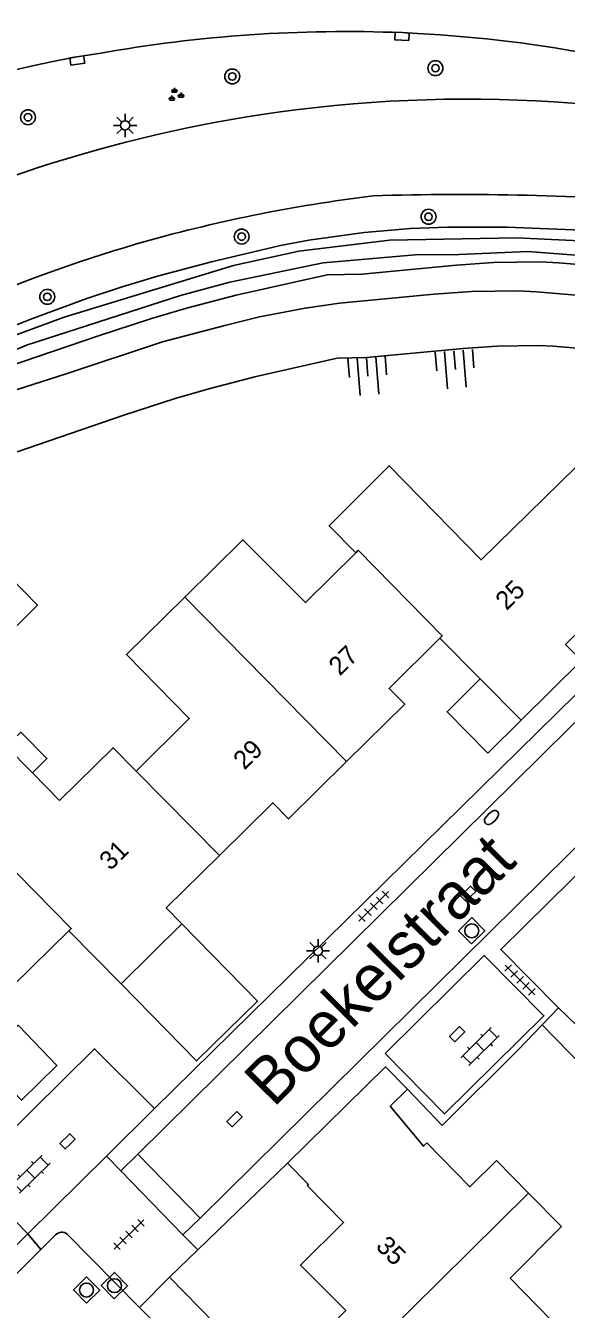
# Model space of a CAD drawing. Extents: x 128000 to 131008, y 398996 to 402500.
# Drawn here: x 129359.4 to 129388.4, y 399665.6 to 399734.5 of the extents above; entities that cross this region are included whole.
import ezdxf

# ---------------------------------------------------------------- set-up
doc = ezdxf.new("R2010")
doc.units = 0
for name, color, linetype in [('gg-afsc-erfafscheiding', 7, 'Continuous'), ('gg-afsc-muur', 7, 'Continuous'), ('gg-anno-huisnummerreeks BGT', 7, 'Continuous'), ('gg-anno-openbare ruimte label', 7, 'Continuous'), ('gg-bbg-bijgebouw', 7, 'Continuous'), ('gg-bbg-gedigitaliseerde bebouwing', 7, 'Continuous'), ('gg-bbg-gedigitaliseerde bijgebouw', 7, 'Continuous'), ('gg-bbg-hoofdgebouw', 7, 'Continuous'), ('gg-bbg-luifel en loopbrug', 7, 'Continuous'), ('gg-bbg-tussenscheiding', 7, 'Continuous'), ('gg-knt-bovenkant onderkant talud', 7, 'Continuous'), ('gg-knt-verharding', 7, 'Continuous'), ('gg-kntw-bovenkant insteek waterloop', 7, 'Continuous'), ('gg-kntw-waterlijn', 7, 'Continuous'), ('gt-grn-groengrens', 7, 'Continuous'), ('gt-grn-weggrens', 7, 'Continuous'), ('gt-symb-boom', 7, 'Continuous'), ('gt-symb-brandkraan', 7, 'Continuous'), ('gt-symb-groenvak', 7, 'Continuous'), ('gt-symb-klinker verharding', 7, 'Continuous'), ('gt-symb-kolk', 7, 'Continuous'), ('gt-symb-lichtmast', 7, 'Continuous'), ('gt-symb-rioolschacht', 7, 'Continuous'), ('gt-symb-talud symbool', 7, 'Continuous'), ('gt-symb-tegel verharding', 7, 'Continuous')]:
    doc.layers.add(name, color=color, linetype=linetype)

# ---------------------------------------------------------------- blocks, each defined once
blk = doc.blocks.new('gt0-BOOM')
at = {"layer": 'gt-symb-boom'}
for radius in [0.4, 0.2]:
    blk.add_circle((0, 0), radius, dxfattribs=at)
blk = doc.blocks.new('gt0-KOLK')
at = {"layer": 'gt-symb-kolk'}
blk.add_lwpolyline([(0, 0), (0.375, 0), (0.375, 0.4), (-0.375, 0.4), (-0.375, 0), (0, 0)], dxfattribs=at)
blk = doc.blocks.new('gt0-LMAST')
at = {"layer": 'gt-symb-lichtmast'}
for p, q in [((-0.182, 0.173), (-0.447, 0.438)), ((-0.005, 0.246), (-0.005, 0.621)), ((0.172, 0.173), (0.437, 0.438)), ((-0.255, -0.004), (-0.63, -0.004)), ((-0.182, -0.181), (-0.447, -0.446)), ((-0.005, -0.254), (-0.005, -0.629)), ((0.437, -0.446), (0.172, -0.181)), ((0.245, -0.004), (0.62, -0.004))]:
    blk.add_line(p, q, dxfattribs=at)
blk.add_circle((-0.005, -0.004), 0.25, dxfattribs=at)
blk = doc.blocks.new('gt0-GRVAK')
at = {"layer": 'gt-symb-groenvak'}
for p, q in [((-0.11, 0.189), (-0.228, 0.24)), ((-0.182, 0.153), (0.088, 0.153)), ((-0.091, 0.211), (-0.156, 0.322)), ((-0.047, 0.214), (-0.047, 0.393)), ((-0.004, 0.211), (0.061, 0.322)), ((0.015, 0.189), (0.133, 0.24)), ((0.262, -0.052), (0.197, 0.059)), ((0.305, -0.049), (0.305, 0.13)), ((0.349, -0.052), (0.414, 0.059)), ((-0.245, -0.228), (-0.363, -0.177)), ((-0.318, -0.264), (-0.047, -0.264)), ((-0.226, -0.206), (-0.291, -0.095)), ((-0.183, -0.203), (-0.183, -0.024)), ((-0.139, -0.206), (-0.074, -0.095)), ((-0.12, -0.228), (-0.002, -0.177)), ((0.243, -0.074), (0.125, -0.023)), ((0.17, -0.11), (0.441, -0.11)), ((0.368, -0.074), (0.486, -0.023))]:
    blk.add_line(p, q, dxfattribs=at)
blk = doc.blocks.new('gt0-TALUD_1')
at = {"layer": 'gt-symb-talud symbool'}
for p, q in [((-1, -1), (-1, 0)), ((-0.5, -2), (-0.5, 0)), ((0.5, -2), (0.5, 0)), ((1, -1), (1, 0)), ((0, -1), (0, 0))]:
    blk.add_line(p, q, dxfattribs=at)
blk = doc.blocks.new('gt0-BR')
at = {"layer": 'gt-symb-brandkraan'}
for centre, radius, start, end in [((-0.244, 0), 0.206, 107.56694, 252.43307), ((0.599, -2.664), 3, 106.89205, 107.56694), ((0, -0.691), 0.938, 73.10799, 106.89205), ((-0.599, -2.664), 3, 72.43309, 73.10799), ((0.244, 0), 0.206, 287.56695, 72.43309), ((0.599, 2.664), 3, 252.43307, 253.10797), ((0, 0.691), 0.938, 253.10797, 286.89206), ((-0.599, 2.664), 3, 286.89206, 287.56695)]:
    blk.add_arc(centre, radius, start, end, dxfattribs=at)
blk = doc.blocks.new('gt0-KL1')
at = {"layer": 'gt-symb-klinker verharding'}
for p, q in [((-1.15, 0.3), (1.15, 0.3)), ((-1, -0.3), (-1, 0.3)), ((-0.5, 0.3), (-0.5, 0.45)), ((0, -0.3), (0, 0.3)), ((0.5, 0.3), (0.5, 0.45)), ((1, -0.3), (1, 0.3)), ((-1.15, -0.3), (1.15, -0.3)), ((-0.5, -0.45), (-0.5, -0.3)), ((0.5, -0.45), (0.5, -0.3))]:
    blk.add_line(p, q, dxfattribs=at)
blk = doc.blocks.new('gt0-TEG1')
at = {"layer": 'gt-symb-tegel verharding'}
for p, q in [((-1.125, 0), (1.125, 0)), ((-0.9, -0.25), (-0.9, 0.25)), ((-0.45, -0.25), (-0.45, 0.25)), ((0, -0.25), (0, 0.25)), ((0.45, -0.25), (0.45, 0.25)), ((0.9, -0.25), (0.9, 0.25))]:
    blk.add_line(p, q, dxfattribs=at)
blk = doc.blocks.new('gt0-RS')
at = {"layer": 'gt-symb-rioolschacht'}
blk.add_lwpolyline([(-0.5, -0.5), (0.5, -0.5), (0.5, 0.5), (-0.5, 0.5)], close=True, dxfattribs=at)
blk.add_circle((0, 0), 0.375, dxfattribs=at)

msp = doc.modelspace()

# ---------------------------------------------------------------- linework, layer by layer
at = {"layer": 'gg-afsc-erfafscheiding'}
for p, q in [((129391.21, 399678.68), (129388.019, 399681.762)), ((129392.618, 399675.246), (129387.144, 399680.85))]:
    msp.add_line(p, q, dxfattribs=at)
msp.add_lwpolyline([(129385.86, 399679.512), (129381.791, 399675.453), (129379.919, 399677.403)], dxfattribs=at)
at = {"layer": 'gg-afsc-muur'}
msp.add_line((129387.144, 399680.85), (129385.86, 399679.512), dxfattribs=at)
at = {"layer": 'gg-bbg-bijgebouw'}
for points in [[(129386.021, 399697.189), (129384.24, 399695.43), (129382.05, 399697.65), (129383.83, 399699.41)], [(129357.13, 399678.97), (129359.04, 399680.83), (129361.12, 399678.66), (129359.21, 399676.8), (129357.13, 399678.97)]]:
    msp.add_lwpolyline(points, dxfattribs=at)
at = {"layer": 'gg-bbg-gedigitaliseerde bebouwing'}
for q in [(129388.18, 399670.037), (129387.638, 399665.013)]:
    msp.add_line((129385.425, 399667.262), q, dxfattribs=at)
msp.add_lwpolyline([(129380.97, 399674.52), (129380.786, 399674.334), (129378.989, 399676.482)], dxfattribs=at)
at = {"layer": 'gg-bbg-gedigitaliseerde bijgebouw'}
msp.add_lwpolyline([(129358.317, 399701.615), (129360.084, 399703.356), (129357.842, 399705.632), (129356.075, 399703.89)], dxfattribs=at)
at = {"layer": 'gg-bbg-hoofdgebouw'}
for p, q in [((129383.83, 399699.41), (129381.66, 399701.6)), ((129359.801, 399694.368), (129358.398, 399695.793)), ((129359.801, 399694.368), (129361.265, 399692.883)), ((129364.56, 399683.05), (129361.76, 399685.9)), ((129367.82, 399686.26), (129364.56, 399683.05)), ((129379.919, 399677.403), (129378.989, 399676.482)), ((129386.423, 399671.82), (129388.18, 399670.037))]:
    msp.add_line(p, q, dxfattribs=at)
for points in [[(129377.15, 399706.18), (129375.72, 399707.62), (129378.94, 399710.84), (129383.87, 399705.79), (129388.96, 399710.76), (129394.29, 399705.37), (129392.18, 399703.29), (129391.34, 399704.14), (129388.41, 399701.25), (129389.26, 399700.39), (129386.021, 399697.189)], [(129367.972, 399703.787), (129371.1, 399706.87), (129374.45, 399703.5), (129377.15, 399706.18)], [(129365.362, 399694.467), (129368.22, 399697.28), (129364.85, 399700.71), (129367.972, 399703.787)], [(129381.66, 399701.6), (129378.94, 399698.9), (129379.78, 399698.05), (129376.655, 399694.97)], [(129361.265, 399692.883), (129364.135, 399695.712), (129365.362, 399694.467)], [(129376.655, 399694.97), (129373.54, 399691.9), (129372.7, 399692.76), (129369.84, 399689.94)], [(129369.84, 399689.94), (129366.98, 399687.12), (129367.82, 399686.26)], [(129361.76, 399685.9), (129358.78, 399682.96), (129357.93, 399683.82), (129355.09, 399681)], [(129373.494, 399673.426), (129378.738, 399678.595), (129379.919, 399677.403)], [(129380.97, 399674.52), (129383.271, 399672.153), (129384.705, 399673.563), (129386.423, 399671.82)], [(129374.55, 399672.23), (129374.612, 399672.291), (129373.494, 399673.426)], [(129377.317, 399662.838), (129375.63, 399664.54), (129376.61, 399665.53), (129374.18, 399667.96), (129376.5, 399670.24), (129374.55, 399672.23)]]:
    msp.add_lwpolyline(points, dxfattribs=at)
at = {"layer": 'gg-bbg-luifel en loopbrug'}
for points in [[(129359.801, 399694.368), (129360.58, 399695.132), (129359.179, 399696.559), (129358.398, 399695.793)], [(129367.82, 399686.26), (129371.873, 399682.111), (129368.6, 399678.914), (129364.56, 399683.05)]]:
    msp.add_lwpolyline(points, dxfattribs=at)
at = {"layer": 'gg-bbg-tussenscheiding'}
for p, q in [((129367.972, 399703.787), (129376.655, 399694.97)), ((129383.83, 399699.41), (129386.021, 399697.189)), ((129365.362, 399694.467), (129369.84, 399689.94)), ((129377.317, 399662.838), (129386.423, 399671.82))]:
    msp.add_line(p, q, dxfattribs=at)
for points in [[(129377.15, 399706.18), (129377.28, 399706.31), (129381.79, 399701.72), (129381.66, 399701.6)], [(129353.231, 399694.882), (129353.328, 399694.977), (129356.12, 399692.13), (129355.99, 399692.01), (129361.89, 399686.02), (129361.76, 399685.9)]]:
    msp.add_lwpolyline(points, dxfattribs=at)
at = {"layer": 'gg-knt-bovenkant onderkant talud'}
msp.add_lwpolyline([(129435.031, 399701.118), (129426.153, 399705.457), (129415.085, 399710.744), (129412.49, 399711.897), (129411.761, 399712.184), (129409.093, 399713.074), (129405.08, 399714.22), (129400.363, 399715.463), (129397.522, 399716.11), (129395.728, 399716.446), (129394.34, 399716.649), (129392.487, 399716.859), (129387.747, 399717.264), (129386.968, 399717.297), (129384.732, 399717.267), (129382.916, 399717.139), (129377.73, 399716.648), (129376.157, 399716.619), (129371.8, 399715.64), (129369.265, 399714.974), (129367.464, 399714.443), (129364.704, 399713.554), (129358.995, 399711.585)], dxfattribs=at)
at = {"layer": 'gg-knt-verharding'}
for p, q in [((129380.471, 399734.033), (129379.636, 399734.078)), ((129363.372, 399732.963), (129362.179, 399732.778)), ((129395.02, 399704.55), (129366.36, 399676.36)), ((129394.12, 399702.221), (129365.455, 399673.919)), ((129368.795, 399670.479), (129393.12, 399694.49)), ((129363.772, 399673.799), (129366.36, 399676.36)), ((129359.56, 399669.63), (129363.772, 399673.799)), ((129364.548, 399673.018), (129365.455, 399673.919)), ((129365.455, 399673.919), (129368.795, 399670.479)), ((129373.494, 399673.426), (129368.671, 399668.777)), ((129367.881, 399669.585), (129364.548, 399673.018)), ((129368.795, 399670.479), (129367.881, 399669.585)), ((129360.26, 399668.794), (129361.05, 399669.58)), ((129361.67, 399669.62), (129365.553, 399665.685)), ((129357.509, 399666.06), (129360.26, 399668.794)), ((129368.671, 399668.777), (129367.15, 399667.31)), ((129367.15, 399667.31), (129417.72, 399616.03)), ((129365.553, 399665.685), (129409.053, 399621.603))]:
    msp.add_line(p, q, dxfattribs=at)
for points in [[(129395.96, 399693.6), (129393.78, 399693.61), (129384.93, 399684.89), (129388.019, 399681.762)], [(129378.721, 399679.311), (129381.919, 399676.074), (129387.242, 399681.334), (129384.044, 399684.57), (129378.721, 399679.311)], [(129366.36, 399676.36), (129363.14, 399679.57), (129356.37, 399672.9), (129359.56, 399669.63)], [(129339.378, 399665.92), (129355.67, 399665.76), (129359.56, 399669.63)]]:
    msp.add_lwpolyline(points, dxfattribs=at)
for centre, radius, start, end in [((129372.591, 399658.013), 81.105, 67.6691, 83.76017), ((129376.633, 399658.712), 75.426, 87.71795, 100.12575), ((129376.869, 399664.404), 69.722, 70.82519, 87.03839), ((129376.438, 399657.772), 76.35, 100.764, 127.65868), ((129383.126, 399656.589), 73.924, 74.19504, 98.56134), ((129383.439, 399655.437), 75.11, 98.66688, 138.88306), ((129388.021, 399643.917), 82.009, 96.96442, 106.01827), ((129382.786, 399584.663), 140.736, 85.1892, 91.91748), ((129387.185, 399648.045), 77.811, 106.26563, 136.39838), ((129361.382, 399669.263), 0.459, 51.04374, 136.33904)]:
    msp.add_arc(centre, radius, start, end, dxfattribs=at)
at = {"layer": 'gg-kntw-bovenkant insteek waterloop'}
for points in [[(129356.922, 399717.603), (129359.713, 399718.702), (129362.728, 399719.812), (129364.625, 399720.446), (129366.506, 399721.016), (129369.404, 399721.791), (129373.12, 399722.652), (129374.639, 399722.942), (129377.61, 399723.364), (129380.079, 399723.565), (129382.078, 399723.639), (129385.266, 399723.639), (129390.15, 399723.455)], [(129436.945, 399705.167), (129428.102, 399709.49), (129416.96, 399714.812), (129414.219, 399716.03), (129413.29, 399716.395), (129410.417, 399717.354), (129406.265, 399718.539), (129401.431, 399719.813), (129398.431, 399720.496), (129396.465, 399720.864), (129394.917, 399721.091), (129392.93, 399721.316), (129388.034, 399721.734), (129387.035, 399721.777), (129384.544, 399721.744), (129382.547, 399721.603), (129377.476, 399721.123), (129375.619, 399721.088), (129370.74, 399719.992), (129368.062, 399719.289), (129366.144, 399718.723), (129363.287, 399717.803), (129358.526, 399716.161)]]:
    msp.add_lwpolyline(points, dxfattribs=at)
at = {"layer": 'gg-kntw-waterlijn'}
for points in [[(129472.523, 399685.402), (129467.786, 399689.165), (129459.981, 399694.558), (129453.626, 399698.481), (129445.202, 399702.867), (129429.703, 399710.249), (129421.181, 399714.309), (129412.549, 399718.094), (129406.751, 399720.092), (129400.767, 399721.431), (129395.861, 399722.305), (129389.915, 399722.881), (129385.771, 399723.067), (129378.952, 399722.947), (129374.102, 399722.352), (129370.589, 399721.59), (129361.515, 399718.809), (129358.16, 399717.587)], [(129354.956, 399715.391), (129359.492, 399717.304), (129367.753, 399719.971), (129370.387, 399720.693), (129375.408, 399721.732), (129380.335, 399722.157), (129382.703, 399722.178), (129386.38, 399722.331), (129395.27, 399721.66), (129405.188, 399719.69), (129411.692, 399717.672), (129418.301, 399714.837), (129436.87, 399706.051), (129447.649, 399700.729), (129454.617, 399696.657), (129459.922, 399693.557), (129468.467, 399687.516), (129472.369, 399684.197), (129478, 399678.414), (129484.915, 399670.791), (129487.942, 399667.879), (129493.532, 399663.282)]]:
    msp.add_lwpolyline(points, dxfattribs=at)
at = {"layer": 'gt-grn-groengrens'}
msp.add_lwpolyline([(129358.93, 399714.912), (129361.663, 399715.785), (129366.787, 399717.486), (129370.119, 399718.362), (129371.989, 399718.837), (129374.428, 399719.3), (129376.285, 399719.567), (129381.356, 399720.047), (129383.353, 399720.188), (129385.844, 399720.221), (129386.843, 399720.178), (129391.739, 399719.76), (129393.726, 399719.535), (129395.274, 399719.308), (129397.24, 399718.94), (129400.24, 399718.257), (129405.074, 399716.983), (129409.226, 399715.798), (129412.099, 399714.839), (129413.028, 399714.474), (129415.769, 399713.256), (129426.911, 399707.934), (129435.754, 399703.611)], dxfattribs=at)
at = {"layer": 'gt-grn-weggrens'}
for p, q in [((129387.144, 399680.85), (129388.019, 399681.762)), ((129363.772, 399673.799), (129364.548, 399673.018)), ((129360.26, 399668.794), (129359.56, 399669.63)), ((129367.881, 399669.585), (129368.671, 399668.777)), ((129367.15, 399667.31), (129365.553, 399665.685))]:
    msp.add_line(p, q, dxfattribs=at)

# ---------------------------------------------------------------- block references
at = {"layer": 'gt-symb-boom'}
for p in [(129381.425, 399732.172), (129370.524, 399731.728), (129359.568, 399729.54), (129381.056, 399724.202), (129371.03, 399723.138), (129360.602, 399719.906)]:
    msp.add_blockref('gt0-BOOM', p, dxfattribs=at)
at = {"layer": 'gt-symb-brandkraan', "rotation": 44.675840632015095}
msp.add_blockref('gt0-BR', (129384.439, 399691.978), dxfattribs=at)
at = {"layer": 'gt-symb-groenvak'}
msp.add_blockref('gt0-GRVAK', (129367.471, 399730.729), dxfattribs=at)
at = {"layer": 'gt-symb-klinker verharding'}
for p, rotation in [((129383.815, 399679.683), 44.67584063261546), ((129359.719, 399672.838), 44.675840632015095)]:
    msp.add_blockref('gt0-KL1', p, dxfattribs=dict(at, rotation=rotation))
at = {"layer": 'gt-symb-kolk'}
for p, rotation in [((129379.636, 399734.078), 176.96313105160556), ((129362.179, 399732.778), -171.1971955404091), ((129383.317, 399687.747), 44.67584063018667), ((129382.733, 399680.206), 44.67584063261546), ((129370.788, 399675.644), 44.67584063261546), ((129361.823, 399674.454), 44.67584063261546)]:
    msp.add_blockref('gt0-KOLK', p, dxfattribs=dict(at, rotation=rotation))
at = {"layer": 'gt-symb-lichtmast'}
for p in [(129364.781, 399729.108), (129375.13, 399684.83)]:
    msp.add_blockref('gt0-LMAST', p, dxfattribs=at)
at = {"layer": 'gt-symb-rioolschacht'}
for p, rotation in [((129383.374, 399685.894), 44.513767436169), ((129362.707, 399666.623), 44.51376743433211), ((129364.204, 399666.856), 44.51376743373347)]:
    msp.add_blockref('gt0-RS', p, dxfattribs=dict(at, rotation=rotation))
at = {"layer": 'gt-symb-talud symbool'}
for p, xscale, yscale, rotation in [((129377.73, 399716.648), 0.9999689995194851, 0.999968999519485, 4.41628344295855), ((129382.416, 399717.008), 0.9999689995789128, 0.9999689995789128, 4.41628344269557)]:
    msp.add_blockref('gt0-TALUD_1', p, dxfattribs=dict(at, xscale=xscale, yscale=yscale, rotation=rotation))
at = {"layer": 'gt-symb-tegel verharding'}
for p, rotation in [((129378.115, 399687.206), 45), ((129385.965, 399683.258), -45.20245774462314), ((129364.985, 399669.6), 44.51376743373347)]:
    msp.add_blockref('gt0-TEG1', p, dxfattribs=dict(at, rotation=rotation))

# ---------------------------------------------------------------- texts
at = {"layer": 'gg-anno-huisnummerreeks BGT'}
for s, rotation, p in [('25', 44.6, (129385.243, 399703.042)), ('27', 44.6, (129376.296, 399699.529)), ('29', 44.6, (129371.178, 399694.485)), ('31', 44.6, (129363.99, 399689.087)), ('35', 315, (129378.174, 399668.915))]:
    msp.add_text(s, height=1, rotation=rotation, dxfattribs=at).set_placement(p)
at = {"layer": 'gg-anno-openbare ruimte label'}
msp.add_text('Boekelstraat', height=2.5, rotation=45.1, dxfattribs=at).set_placement((129372.741, 399676.365))

doc.saveas('drawing.dxf')
